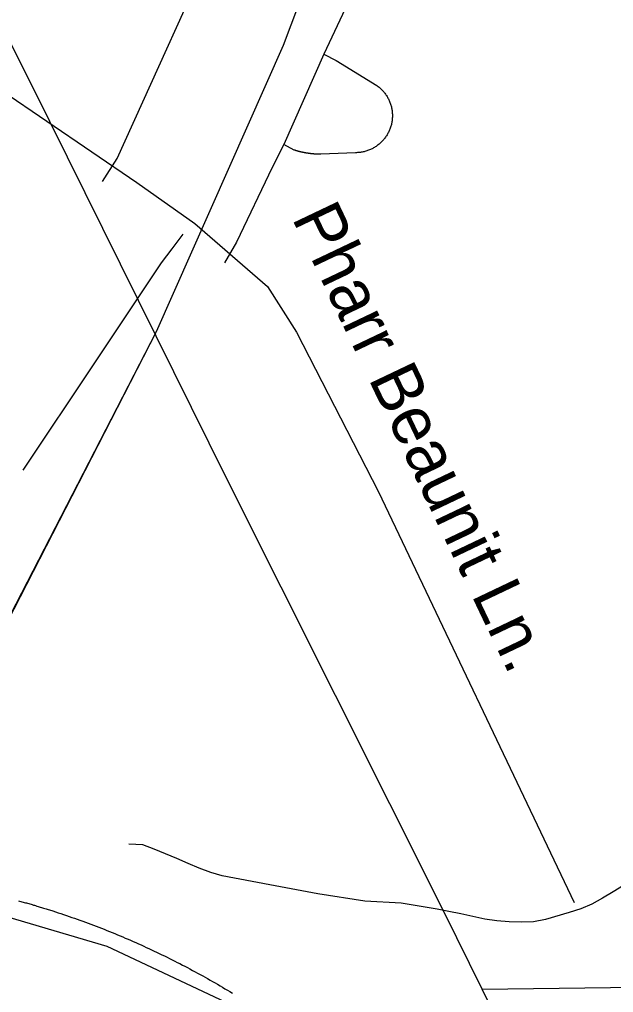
# Model space of a CAD drawing. Extents: x 1268485 to 1426702, y 514839 to 616766.
# Drawn here: x 1375389 to 1376187, y 561612 to 562920 of the extents above; entities that cross this region are included whole.
import ezdxf

# ---------------------------------------------------------------- set-up
doc = ezdxf.new("R2010")
doc.units = 0
for name, color, linetype in [('Old_Level_11', 7, 'Continuous'), ('Old_Level_32', 7, 'Continuous'), ('Old_Level_35', 7, 'Continuous'), ('Old_Level_44', 7, 'Continuous'), ('Old_Level_48', 7, 'Continuous'), ('Old_Level_49', 7, 'Continuous'), ('Old_Level_56', 7, 'Continuous'), ('Old_Level_62', 7, 'Continuous')]:
    doc.layers.add(name, color=color, linetype=linetype)

msp = doc.modelspace()

# ---------------------------------------------------------------- linework, layer by layer
at = {"layer": 'Old_Level_32'}
msp.add_lwpolyline([(1374953.131, 562605.134), (1374982.336, 562647.346), (1374982.337, 562707.337), (1374998.562, 562798.245), (1375001.808, 562817.725), (1375056.972, 562887.626), (1375125.116, 562910.354), (1375199.753, 562902.139), (1375293.858, 562872.919), (1375365.248, 562824.219), (1375546.967, 562700.844), (1375624.848, 562645.65), (1375722.197, 562561.236), (1375761.138, 562499.548), (1375871.467, 562285.266), (1376134.312, 561733.327)], dxfattribs=at)
at = {"layer": 'Old_Level_35'}
for p, q in [((1375846.986, 562977.672), (1375797.979, 562873.25)), ((1375797.979, 562873.25), (1375744.255, 562751.756)), ((1375758.096, 562744.323), (1375744.255, 562751.756)), ((1375840.63, 562740.837), (1375793.98, 562738.736))]:
    msp.add_line(p, q, dxfattribs=at)
for points in [[(1375500.653, 562702.339), (1375520.236, 562733.045), (1375666.951, 563057.079)], [(1375797.979, 562873.25), (1375814.281, 562864.74), (1375869.132, 562831.112)], [(1375869.132, 562831.112), (1375870.157, 562830.394), (1375871.08, 562829.625), (1375872.105, 562828.804), (1375873.028, 562827.984), (1375873.951, 562827.113), (1375874.873, 562826.241), (1375875.796, 562825.37), (1375876.616, 562824.498), (1375877.539, 562823.575), (1375878.359, 562822.55), (1375879.077, 562821.627), (1375879.897, 562820.602), (1375880.615, 562819.577), (1375881.333, 562818.552), (1375882.153, 562817.476), (1375882.768, 562816.45), (1375883.383, 562815.323), (1375883.998, 562814.246), (1375884.613, 562813.118), (1375885.126, 562811.99), (1375885.741, 562810.811), (1375886.254, 562809.684), (1375886.664, 562808.504), (1375887.177, 562807.326), (1375887.484, 562806.146), (1375887.894, 562804.865), (1375888.202, 562803.685), (1375888.612, 562802.455), (1375888.919, 562801.276), (1375889.125, 562799.994), (1375889.33, 562798.764), (1375889.535, 562797.483), (1375889.637, 562796.253), (1375889.74, 562795.022), (1375889.842, 562793.74), (1375890.047, 562792.51), (1375890.047, 562791.177), (1375890.047, 562789.947), (1375890.047, 562788.666), (1375889.842, 562787.435), (1375889.74, 562786.103), (1375889.637, 562784.872), (1375889.535, 562783.642), (1375889.33, 562782.36), (1375889.125, 562781.13), (1375888.919, 562779.951), (1375888.612, 562778.669), (1375888.202, 562777.439), (1375887.894, 562776.26), (1375887.484, 562775.081), (1375887.177, 562773.799), (1375886.664, 562772.672), (1375886.254, 562771.492), (1375885.741, 562770.314), (1375885.126, 562769.186), (1375884.613, 562768.058), (1375883.998, 562766.93), (1375883.383, 562765.802), (1375882.768, 562764.726), (1375882.153, 562763.649), (1375881.333, 562762.624), (1375880.615, 562761.547), (1375879.897, 562760.574), (1375879.077, 562759.548), (1375878.359, 562758.574), (1375877.539, 562757.6), (1375876.616, 562756.678), (1375875.796, 562755.755), (1375874.873, 562754.883), (1375873.951, 562754.012), (1375873.028, 562753.14), (1375872.105, 562752.32), (1375871.08, 562751.551), (1375870.157, 562750.731), (1375869.132, 562750.013), (1375868.004, 562749.296), (1375866.979, 562748.629), (1375865.851, 562747.963), (1375864.826, 562747.296), (1375863.801, 562746.681), (1375862.673, 562746.117), (1375861.545, 562745.553), (1375860.417, 562744.99), (1375859.084, 562744.58), (1375857.957, 562744.067), (1375856.726, 562743.605), (1375855.599, 562743.247), (1375854.368, 562742.887), (1375853.138, 562742.477), (1375852.01, 562742.17), (1375850.78, 562741.914), (1375849.549, 562741.709), (1375848.217, 562741.452), (1375846.986, 562741.247), (1375845.756, 562741.145), (1375844.526, 562740.991), (1375843.295, 562740.889), (1375841.963, 562740.837), (1375840.63, 562740.837)], [(1375744.255, 562751.756), (1375728.466, 562720.794), (1375680.484, 562620.626), (1375664.49, 562592.636)], [(1375793.98, 562738.736), (1375793.673, 562738.736), (1375793.263, 562738.736), (1375792.853, 562738.736), (1375792.545, 562738.736), (1375792.237, 562738.736), (1375791.827, 562738.838), (1375791.52, 562738.838), (1375791.11, 562738.838), (1375790.7, 562738.838), (1375790.392, 562738.838), (1375789.982, 562738.838), (1375789.674, 562738.838), (1375789.264, 562738.889), (1375788.854, 562738.889), (1375788.546, 562738.889), (1375788.136, 562738.889), (1375787.726, 562738.941), (1375787.419, 562738.941), (1375787.009, 562738.941), (1375786.598, 562738.941), (1375786.291, 562738.991), (1375785.881, 562738.991), (1375785.676, 562739.043), (1375785.266, 562739.043), (1375784.856, 562739.043), (1375784.548, 562739.146), (1375784.138, 562739.146), (1375783.728, 562739.197), (1375783.42, 562739.197), (1375783.01, 562739.248), (1375782.6, 562739.248), (1375782.292, 562739.299), (1375781.882, 562739.351), (1375781.472, 562739.351), (1375781.165, 562739.453), (1375780.755, 562739.453), (1375780.344, 562739.504), (1375780.037, 562739.556), (1375779.729, 562739.556), (1375779.422, 562739.607), (1375779.012, 562739.709), (1375778.601, 562739.761), (1375778.294, 562739.761), (1375777.884, 562739.812), (1375777.474, 562739.863), (1375777.166, 562739.914), (1375776.756, 562740.017), (1375776.346, 562740.068), (1375776.038, 562740.068), (1375775.628, 562740.119), (1375775.423, 562740.171), (1375775.013, 562740.273), (1375774.603, 562740.324), (1375774.295, 562740.376), (1375773.885, 562740.427), (1375773.475, 562740.479), (1375773.168, 562740.581), (1375772.757, 562740.632), (1375772.347, 562740.684), (1375772.04, 562740.734), (1375771.732, 562740.837), (1375771.425, 562740.939), (1375771.015, 562740.991), (1375770.604, 562741.042), (1375770.297, 562741.145), (1375769.887, 562741.196), (1375769.477, 562741.247), (1375769.169, 562741.401), (1375768.759, 562741.452), (1375768.451, 562741.504), (1375768.144, 562741.606), (1375767.734, 562741.709), (1375767.426, 562741.76), (1375767.016, 562741.862), (1375766.606, 562741.914), (1375766.298, 562742.016), (1375765.888, 562742.119), (1375765.581, 562742.17), (1375765.273, 562742.324), (1375764.863, 562742.375), (1375764.453, 562742.427), (1375764.145, 562742.58), (1375763.735, 562742.632), (1375763.325, 562742.734), (1375763.12, 562742.887), (1375762.71, 562742.939), (1375762.402, 562743.042), (1375761.992, 562743.144), (1375761.582, 562743.247), (1375761.275, 562743.4), (1375760.967, 562743.452), (1375760.659, 562743.554), (1375760.249, 562743.708), (1375759.839, 562743.759), (1375759.532, 562743.862), (1375759.224, 562744.015), (1375758.916, 562744.118), (1375758.506, 562744.169), (1375758.096, 562744.323)], [(1375608.408, 562631.237), (1375593.644, 562611.706), (1375579.496, 562592.944), (1375489.786, 562458.327), (1375393.514, 562314.38)]]:
    msp.add_lwpolyline(points, dxfattribs=at)
at = {"layer": 'Old_Level_44'}
for points in [[(1375387.772, 561735.672), (1375389.208, 561735.262), (1375390.745, 561734.801), (1375392.386, 561734.39), (1375393.924, 561733.929), (1375395.462, 561733.519), (1375397, 561733.058), (1375398.537, 561732.648), (1375400.075, 561732.186), (1375401.613, 561731.776), (1375403.151, 561731.315), (1375404.792, 561730.853), (1375406.227, 561730.392), (1375407.765, 561729.93), (1375409.405, 561729.52), (1375410.841, 561729.059), (1375412.378, 561728.546), (1375414.019, 561728.136), (1375415.454, 561727.624), (1375416.992, 561727.214), (1375418.633, 561726.701), (1375420.17, 561726.239), (1375421.606, 561725.727), (1375423.144, 561725.317), (1375424.784, 561724.804), (1375426.219, 561724.291), (1375427.757, 561723.881), (1375429.398, 561723.369), (1375430.833, 561722.856), (1375432.371, 561722.395), (1375433.909, 561721.933)], [(1375433.909, 561721.933), (1375437.6, 561720.755), (1375441.291, 561719.524), (1375444.879, 561718.294), (1375448.468, 561717.064), (1375452.261, 561715.884), (1375455.849, 561714.603), (1375459.54, 561713.321), (1375463.129, 561712.04), (1375466.717, 561710.758), (1375470.408, 561709.477), (1375473.997, 561708.195), (1375477.585, 561706.811), (1375481.276, 561705.478), (1375484.864, 561704.145), (1375488.35, 561702.812), (1375492.041, 561701.428), (1375495.63, 561699.993), (1375499.218, 561698.609), (1375502.704, 561697.276), (1375506.395, 561695.789), (1375509.983, 561694.354), (1375513.469, 561692.918), (1375517.16, 561691.432), (1375520.646, 561689.997), (1375524.234, 561688.51), (1375527.72, 561687.023), (1375531.206, 561685.486), (1375534.897, 561683.999), (1375538.383, 561682.461), (1375541.869, 561680.923), (1375545.355, 561679.385), (1375549.046, 561677.796), (1375552.532, 561676.207), (1375556.017, 561674.618), (1375559.503, 561672.977), (1375562.989, 561671.388), (1375566.475, 561669.747), (1375569.961, 561668.107), (1375573.344, 561666.518), (1375576.83, 561664.826), (1375580.419, 561663.135), (1375583.905, 561661.443), (1375587.288, 561659.752), (1375590.774, 561658.059), (1375594.26, 561656.316), (1375597.643, 561654.625), (1375601.129, 561652.882), (1375604.512, 561651.139), (1375607.896, 561649.294), (1375611.381, 561647.551), (1375614.765, 561645.756), (1375618.148, 561643.963), (1375621.532, 561642.117), (1375624.915, 561640.322), (1375628.401, 561638.477), (1375631.784, 561636.631), (1375635.168, 561634.735), (1375638.551, 561632.89), (1375641.729, 561630.993), (1375645.113, 561629.147), (1375648.496, 561627.199), (1375651.879, 561625.303), (1375655.16, 561623.355), (1375658.543, 561621.458), (1375661.824, 561619.459), (1375665.105, 561617.511), (1375668.488, 561615.563), (1375671.769, 561613.563), (1375675.05, 561611.564)]]:
    msp.add_lwpolyline(points, dxfattribs=at)
at = {"layer": 'Old_Level_48'}
for points in [[(1376374.314, 560270.109), (1376256.227, 560605.058), (1376095.06, 561149.591), (1375994.331, 561314.968), (1375861.37, 561440.009), (1375696.174, 561585.218), (1375506.803, 561673.955), (1375261.025, 561746.56), (1375188.5, 561754.627), (1375573.208, 562500.748), (1375743.874, 562885.167), (1375884.063, 563257.38), (1375926.729, 563806.549), (1376146.157, 564599.792), (1376237.584, 564700.473), (1376466.884, 564836.597)], [(1378108.807, 558650.467), (1376374.314, 560270.109), (1375569.338, 561048.161), (1375047.611, 561551.304), (1374824.472, 561759.285), (1374946.688, 561781.48), (1375079.688, 561793.432), (1375207.296, 561788.309), (1375573.208, 562500.748), (1375743.874, 562885.167), (1375884.063, 563257.38)]]:
    msp.add_lwpolyline(points, dxfattribs=at)
at = {"layer": 'Old_Level_49'}
for points in [[(1376374.314, 560270.109), (1376256.227, 560605.058), (1376095.06, 561149.591), (1375994.331, 561314.968), (1375861.37, 561440.009), (1375696.174, 561585.218), (1375506.803, 561673.955), (1375261.025, 561746.56), (1375188.5, 561754.627), (1375573.208, 562500.748), (1375743.874, 562885.167), (1375884.063, 563257.38), (1375926.729, 563806.549), (1376146.157, 564599.792), (1376237.584, 564700.473), (1376466.884, 564836.597)], [(1378108.807, 558650.467), (1376374.314, 560270.109), (1375569.338, 561048.161), (1375047.611, 561551.304), (1374824.472, 561759.285), (1374946.688, 561781.48), (1375079.688, 561793.432), (1375207.296, 561788.309), (1375573.208, 562500.748), (1375743.874, 562885.167), (1375884.063, 563257.38)]]:
    msp.add_lwpolyline(points, dxfattribs=at)
at = {"layer": 'Old_Level_56'}
for points in [[(1376010.629, 561617.002), (1375959.665, 561720.431), (1375667.445, 562302.793), (1375406.34, 562830.502), (1375206.422, 563226.917), (1375127.597, 563376.576), (1374983.424, 563659.614), (1374777.828, 564072.151), (1374689.325, 564248.017), (1374469.552, 564552.787), (1374352.888, 564711.411), (1374073.993, 565061.193), (1373898.654, 565287.031), (1373693.836, 565549.48), (1373577.128, 565705.904), (1373388.271, 565956.025), (1373173.931, 566232.472), (1372914.88, 566574.051), (1372817.736, 566718.276), (1372567.405, 566807.356), (1372262.202, 566943.765)], [(1376010.629, 561617.002), (1376320.693, 561620.879), (1376786.847, 562234.569), (1377137.533, 562178.415), (1377597.799, 561867.204)], [(1376996.891, 559351.813), (1377067.876, 559488.451), (1376827.723, 559685.379), (1376643.053, 559845.373), (1376527.97, 560181.851), (1376373.99, 560673.387), (1376202.848, 561197.084), (1376141.909, 561350.585), (1376010.629, 561617.002)]]:
    msp.add_lwpolyline(points, dxfattribs=at)
at = {"layer": 'Old_Level_62'}
msp.add_lwpolyline([(1376200.291, 561756.279), (1376186.348, 561747.565), (1376172.301, 561739.158), (1376158.05, 561731.212), (1376143.082, 561724.753), (1376127.395, 561719.678), (1376095.715, 561710.45), (1376079.618, 561707.324), (1376063.214, 561706.964), (1376046.707, 561707.272), (1376030.405, 561708.605), (1376014.206, 561711.117), (1375998.11, 561714.346), (1375982.013, 561717.884), (1375965.917, 561721.37), (1375949.922, 561724.394), (1375901.94, 561732.391), (1375853.035, 561735.262), (1375789.879, 561745.053), (1375725.595, 561756.895), (1375661.517, 561768.942), (1375645.933, 561773.76), (1375630.656, 561779.604), (1375615.483, 561785.859), (1375600.411, 561792.266), (1375585.237, 561798.725), (1375570.063, 561805.031), (1375554.685, 561810.977), (1375535.82, 561811.746)], dxfattribs=at)

# ---------------------------------------------------------------- texts
at = {"layer": 'Old_Level_11'}
msp.add_text('Pharr Beaunit Ln.', height=65.61666, rotation=295.464736, dxfattribs=at).set_placement((1375754.322, 562653.519))

doc.saveas('drawing.dxf')
